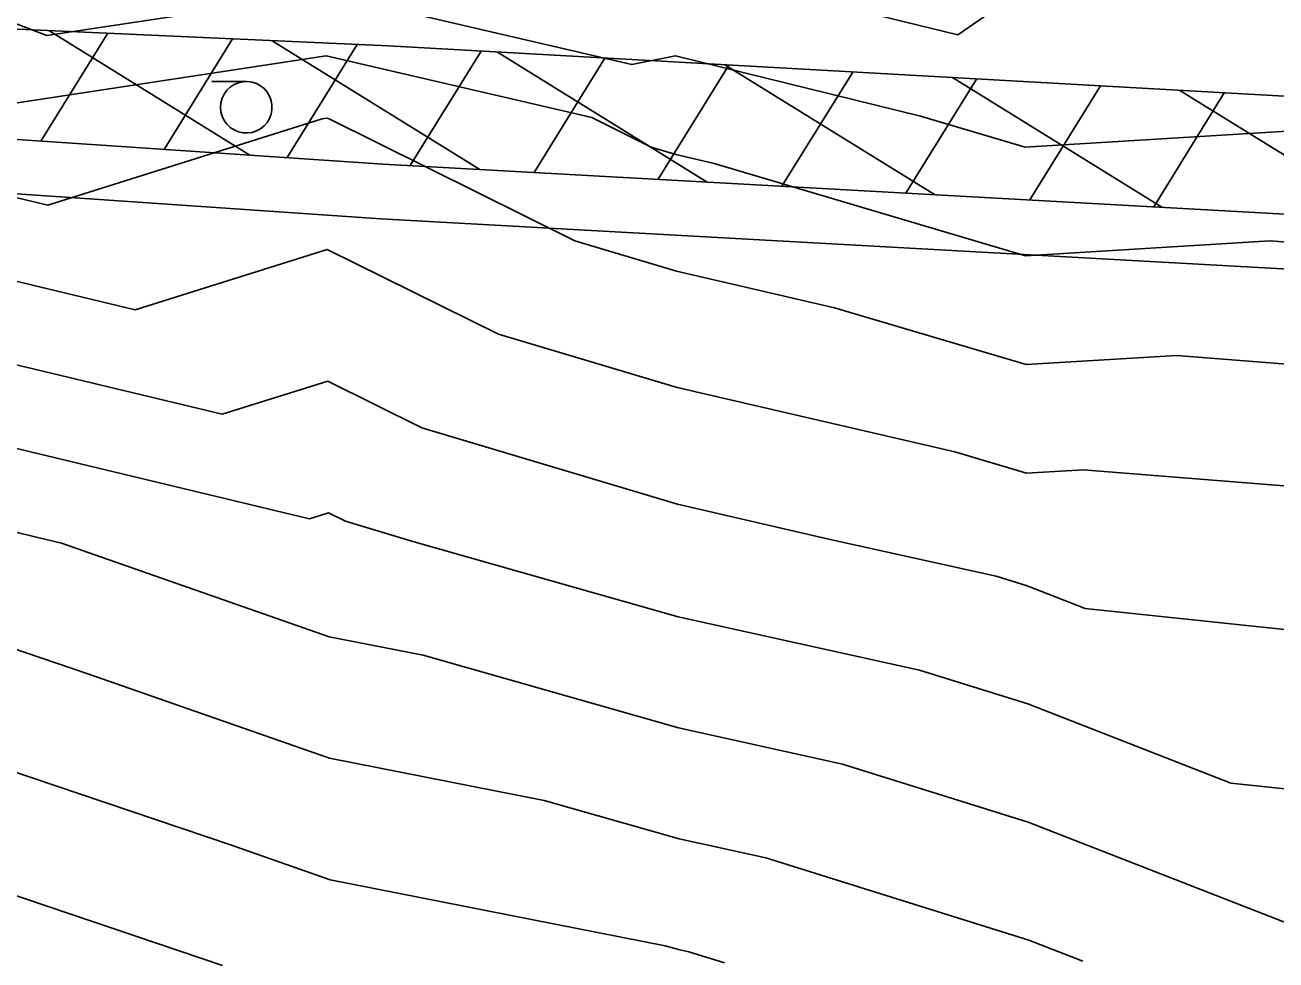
# Model space of a CAD drawing. Extents: x 42655 to 43811, y -141820 to -141156.
# Drawn here: x 43602.29 to 43620.52, y -141374.17 to -141360.55 of the extents above; entities that cross this region are included whole.
import ezdxf

# ---------------------------------------------------------------- set-up
doc = ezdxf.new("R2010")
doc.units = 0
for name, color, linetype in [('D-STR', 7, 'Continuous'), ('ZE_HICN', 7, 'Continuous'), ('ZE_LWCN', 7, 'Continuous'), ('地形', 7, 'Continuous')]:
    doc.layers.add(name, color=color, linetype=linetype)

msp = doc.modelspace()

# ---------------------------------------------------------------- linework, layer by layer
at = {"layer": 'D-STR'}
for p, q in [((43602.64, -141360.633), (43605.569, -141362.448)), ((43603.498, -141360.672), (43602.525, -141362.243)), ((43605.314, -141360.755), (43604.318, -141362.364)), ((43605.893, -141360.781), (43608.921, -141362.657)), ((43607.13, -141360.837), (43606.11, -141362.484)), ((43608.938, -141360.934), (43607.906, -141362.6)), ((43609.176, -141360.947), (43612.232, -141362.84)), ((43610.743, -141361.035), (43609.711, -141362.7)), ((43612.547, -141361.136), (43611.517, -141362.8)), ((43612.491, -141361.133), (43615.544, -141363.024)), ((43614.352, -141361.237), (43613.322, -141362.901)), ((43616.157, -141361.339), (43615.127, -141363.001)), ((43615.806, -141361.319), (43618.855, -141363.207)), ((43617.961, -141361.44), (43616.933, -141363.101)), ((43619.766, -141361.541), (43618.738, -141363.201)), ((43619.121, -141361.505), (43622.166, -141363.391))]:
    msp.add_line(p, q, dxfattribs=at)
for points in [[(43562.858, -141358.827), (43587.61, -141359.951), (43607.59, -141360.858), (43627.56, -141361.978), (43647.528, -141363.127)], [(43564.823, -141360.794), (43587.552, -141361.236), (43607.512, -141362.578), (43627.482, -141363.686), (43647.428, -141365.33)], [(43565.486, -141361.609), (43587.592, -141362.011), (43607.475, -141363.378), (43627.446, -141364.485), (43647.39, -141366.13)]]:
    msp.add_lwpolyline(points, dxfattribs=at)
at = {"layer": 'ZE_HICN'}
for points in [[(43621.8, -141362.031), (43616.864, -141362.331), (43615.341, -141361.879), (43611.77, -141361), (43611.134, -141361.129), (43606.677, -141360.09), (43602.61, -141360.707), (43601.59, -141360.318), (43600.151, -141360.209), (43596.503, -141360.627), (43593.662, -141359.253), (43591.405, -141358.521), (43587.036, -141356.731), (43586.317, -141358.476), (43582.983, -141362.032), (43581.249, -141362.697), (43577.771, -141362.057), (43576.155, -141361.424)], [(43621.997, -141371.824), (43619.864, -141371.6), (43616.903, -141370.444), (43615.324, -141369.95), (43611.809, -141369.174), (43607.945, -141368.077), (43606.96, -141367.783), (43606.713, -141367.66), (43606.436, -141367.747), (43601.62, -141366.593), (43600.452, -141366.697), (43596.536, -141367.481), (43594.408, -141368.141), (43592.114, -141368.95), (43591.455, -141368.986), (43590.589, -141369.209), (43586.374, -141370.419), (43583.55, -141370.933), (43581.294, -141372.276), (43578.732, -141374.378)]]:
    msp.add_lwpolyline(points, dxfattribs=at)
at = {"layer": 'ZE_LWCN'}
for points in [[(43621.937, -141359.077), (43618.857, -141359.431), (43616.853, -141360.025), (43615.883, -141360.697), (43611.763, -141359.684), (43610.194, -141360), (43606.673, -141359.18), (43603.46, -141359.667), (43601.584, -141358.952)], [(43621.959, -141363.819), (43620.436, -141363.699), (43616.872, -141363.915), (43612.335, -141362.569), (43611.777, -141362.439), (43611.417, -141362.332), (43610.55, -141361.902), (43606.682, -141361.001), (43601.759, -141361.747)], [(43621.968, -141365.595), (43619.073, -141365.366), (43616.879, -141365.499), (43614.087, -141364.671), (43611.785, -141364.137), (43610.303, -141363.695), (43606.724, -141361.92), (43606.686, -141361.911), (43606.624, -141361.92), (43602.626, -141363.178), (43601.603, -141362.933)], [(43621.976, -141367.371), (43617.709, -141367.034), (43616.887, -141367.084), (43615.84, -141366.773), (43611.793, -141365.834), (43609.189, -141365.057), (43606.695, -141363.821), (43603.896, -141364.701), (43601.608, -141364.153), (43598.557, -141364.424), (43596.523, -141364.831), (43593.37, -141365.808), (43591.431, -141363.918), (43589.664, -141366.011), (43586.362, -141367.915), (43585.627, -141368.183), (43581.833, -141368.873), (43581.28, -141369.202), (43578.784, -141371.25), (43576.207, -141372.395)], [(43621.986, -141369.498), (43617.741, -141369.053), (43616.895, -141368.723), (43616.444, -141368.582), (43614.025, -141368.048), (43611.801, -141367.532), (43608.075, -141366.42), (43606.704, -141365.74), (43605.166, -141366.224), (43601.614, -141365.373), (43599.504, -141365.56), (43596.53, -141366.156), (43591.916, -141367.586), (43591.446, -141367.128), (43591.018, -141367.635), (43590.105, -141368.161), (43586.368, -141369.234), (43582.692, -141369.903), (43581.287, -141370.739), (43576.84, -141374.387)], [(43621.987, -141374.147), (43616.911, -141372.166), (43614.205, -141371.319), (43611.816, -141370.792), (43608.092, -141369.734), (43606.722, -141369.464), (43602.824, -141368.101), (43601.626, -141367.814), (43601.4, -141367.834), (43599.999, -141368.114), (43596.543, -141368.901), (43593.089, -141370.119), (43591.461, -141370.209), (43589.321, -141370.76), (43586.379, -141371.604), (43584.409, -141371.963), (43581.302, -141373.813), (43580.623, -141374.369)], [(43617.703, -141374.193), (43616.919, -141373.887), (43613.086, -141372.688), (43611.824, -141372.409), (43609.856, -141371.85), (43606.73, -141371.235), (43603.208, -141370.003), (43601.634, -141369.472), (43600.473, -141369.519), (43596.55, -141370.412), (43594.063, -141371.288), (43591.467, -141371.432), (43588.053, -141372.31), (43586.385, -141372.789), (43585.267, -141372.992), (43582.974, -141374.358)], [(43612.482, -141374.218), (43611.967, -141374.057), (43611.832, -141374.027), (43611.621, -141373.967), (43606.739, -141373.005), (43605.288, -141372.498), (43601.642, -141371.269), (43598.953, -141371.377), (43596.557, -141371.922), (43595.038, -141372.458), (43591.472, -141372.655), (43586.785, -141373.861), (43586.39, -141373.974), (43586.126, -141374.022), (43585.583, -141374.346)], [(43605.171, -141374.253), (43601.651, -141373.065), (43597.434, -141373.234), (43596.564, -141373.432), (43596.013, -141373.627), (43591.478, -141373.877), (43589.736, -141374.326)]]:
    msp.add_lwpolyline(points, dxfattribs=at)
at = {"layer": '地形'}
msp.add_line((43605.517, -141361.375), (43605.017, -141361.375), dxfattribs=at)
msp.add_lwpolyline([(43605.142, -141361.75), (43605.148, -141361.817), (43605.166, -141361.882), (43605.195, -141361.943), (43605.235, -141361.997), (43605.283, -141362.044), (43605.339, -141362.081), (43605.401, -141362.107), (43605.467, -141362.122), (43605.534, -141362.125), (43605.6, -141362.116), (43605.664, -141362.095), (43605.724, -141362.063), (43605.776, -141362.022), (43605.82, -141361.971), (43605.855, -141361.913), (43605.878, -141361.85), (43605.89, -141361.784), (43605.89, -141361.717), (43605.878, -141361.651), (43605.855, -141361.588), (43605.82, -141361.53), (43605.776, -141361.479), (43605.724, -141361.437), (43605.664, -141361.406), (43605.6, -141361.385), (43605.534, -141361.376), (43605.467, -141361.379), (43605.401, -141361.394), (43605.339, -141361.42), (43605.283, -141361.457), (43605.235, -141361.504), (43605.195, -141361.558), (43605.166, -141361.619), (43605.148, -141361.684), (43605.142, -141361.75)], dxfattribs=at)

doc.saveas('drawing.dxf')
